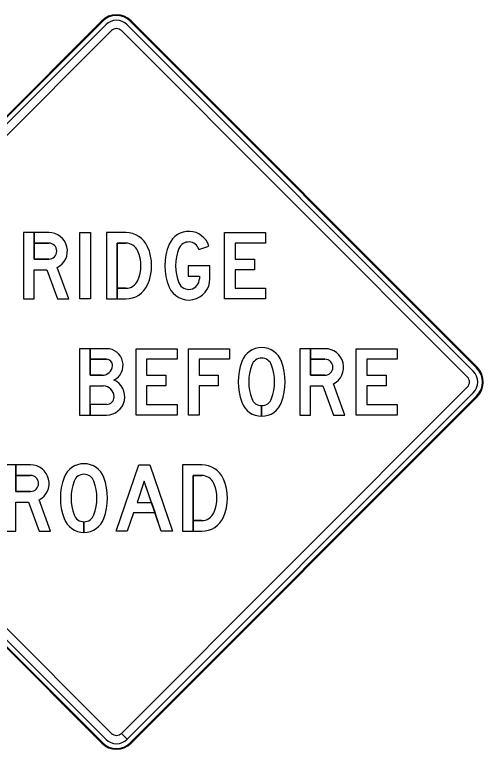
# Model space of a CAD drawing. Extents: x 658976 to 668726, y 639543 to 647196.
# Drawn here: x 667678.8 to 667726.7, y 643284 to 643358.9 of the extents above; entities that cross this region are included whole.
import ezdxf

# ---------------------------------------------------------------- set-up
doc = ezdxf.new("R2010")
doc.units = 0
doc.layers.add('GSCOLORFILL', color=7, linetype='Continuous')

msp = doc.modelspace()

# ---------------------------------------------------------------- linework, layer by layer
at = {"layer": 'GSCOLORFILL'}
for p, q in [((667687.669, 643358.306), (667652.306, 643322.943)), ((667687.669, 643358.306), (667652.306, 643322.943)), ((667652.366, 643322.883), (667687.729, 643358.246)), ((667690.607, 643358.246), (667725.97, 643322.883)), ((667726.03, 643322.943), (667690.667, 643358.306)), ((667726.03, 643322.943), (667690.667, 643358.306)), ((667688.07, 643357.905), (667652.708, 643322.542)), ((667653.306, 643321.943), (667688.669, 643357.306)), ((667689.667, 643357.306), (667725.03, 643321.943)), ((667725.629, 643322.542), (667690.266, 643357.905)), ((667690.119, 643336.7), (667688.152, 643336.7)), ((667690.119, 643335.616), (667689.236, 643335.616)), ((667697.584, 643334.981), (667698.617, 643335.311)), ((667697.584, 643334.981), (667698.617, 643335.311)), ((667697.584, 643334.981), (667698.617, 643335.311)), ((667690.119, 643331.009), (667689.236, 643331.009)), ((667690.119, 643331.009), (667689.236, 643331.009)), ((667688.152, 643323.761), (667686.492, 643323.761)), ((667688.669, 643285.582), (667653.306, 643320.945)), ((667686.492, 643321.051), (667687.813, 643321.051)), ((667686.492, 643321.051), (667687.813, 643321.051)), ((667686.492, 643321.051), (667687.813, 643321.051)), ((667725.03, 643320.945), (667689.673, 643285.588)), ((667652.306, 643319.945), (667687.669, 643284.582)), ((667652.306, 643319.945), (667687.669, 643284.582)), ((667687.729, 643284.642), (667652.366, 643320.005)), ((667652.708, 643320.346), (667688.07, 643284.983)), ((667690.272, 643284.989), (667725.629, 643320.346)), ((667725.97, 643320.005), (667690.608, 643284.643)), ((667690.667, 643284.582), (667726.03, 643319.945)), ((667690.668, 643284.583), (667726.03, 643319.945)), ((667704.004, 643317.952), (667704.004, 643319.036)), ((667704.004, 643319.036), (667704.004, 643317.952)), ((667704.004, 643317.952), (667704.004, 643319.036)), ((667704.004, 643319.036), (667704.004, 643317.952)), ((667685.408, 643318.071), (667688.152, 643318.071)), ((667697.875, 643312.99), (667695.908, 643312.99)), ((667697.875, 643311.906), (667696.992, 643311.906)), ((667685.849, 643306.097), (667685.849, 643307.181)), ((667685.849, 643307.181), (667685.849, 643306.097)), ((667685.849, 643306.097), (667685.849, 643307.181)), ((667685.849, 643307.181), (667685.849, 643306.097)), ((667697.875, 643307.3), (667696.993, 643307.3)), ((667697.875, 643307.3), (667696.993, 643307.3)), ((667690.266, 643284.983), (667689.667, 643285.582)), ((667689.673, 643285.588), (667690.272, 643284.989)), ((667690.667, 643284.582), (667690.607, 643284.642)), ((667690.608, 643284.643), (667690.668, 643284.583))]:
    msp.add_line(p, q, dxfattribs=at)
for points in [[(667682.257, 643333.99), (667680.768, 643333.99), (667680.768, 643336.7), (667679.684, 643336.7), (667679.684, 643329.925), (667680.768, 643329.925), (667680.768, 643332.906), (667682.04, 643332.906), (667683.136, 643329.925), (667684.291, 643329.925), (667683.119, 643333.113)], [(667682.257, 643333.99), (667680.768, 643333.99), (667680.768, 643336.7), (667679.684, 643336.7), (667679.684, 643329.925), (667680.768, 643329.925), (667680.768, 643332.906), (667682.04, 643332.906), (667683.136, 643329.925), (667684.291, 643329.925), (667683.119, 643333.113)], [(667682.257, 643336.7), (667679.684, 643336.7), (667679.684, 643329.925), (667680.768, 643329.925), (667680.768, 643332.906), (667682.04, 643332.906), (667683.136, 643329.925), (667684.291, 643329.925), (667683.119, 643333.113)], [(667680.768, 643336.7), (667680.768, 643335.616), (667682.257, 643335.616)], [(667682.257, 643336.7), (667680.768, 643336.7)], [(667680.768, 643336.7), (667680.768, 643335.616), (667682.257, 643335.616)], [(667682.257, 643336.7), (667680.768, 643336.7)], [(667688.152, 643336.7), (667688.152, 643329.925), (667690.119, 643329.925)], [(667690.119, 643336.7), (667688.152, 643336.7), (667688.152, 643329.925), (667689.236, 643329.925), (667689.236, 643335.616), (667690.119, 643335.616)], [(667690.119, 643336.7), (667688.152, 643336.7), (667688.152, 643329.925), (667689.236, 643329.925), (667689.236, 643335.616), (667690.119, 643335.616)], [(667682.257, 643335.616), (667680.768, 643335.616), (667680.768, 643333.99), (667682.257, 643333.99)], [(667689.236, 643335.616), (667689.236, 643331.009), (667690.119, 643331.009)], [(667696.484, 643333.313), (667696.484, 643332.229), (667697.636, 643332.229), (667697.636, 643331.975)], [(667698.72, 643331.975), (667698.72, 643333.313), (667696.484, 643333.313)], [(667696.484, 643333.313), (667696.484, 643332.229), (667697.636, 643332.229), (667697.636, 643331.975)], [(667698.72, 643331.975), (667698.72, 643333.313), (667696.484, 643333.313)], [(667696.484, 643333.313), (667696.484, 643332.229), (667697.636, 643332.229), (667697.636, 643331.975)], [(667698.72, 643331.975), (667698.72, 643333.313), (667696.484, 643333.313)], [(667689.236, 643331.009), (667689.236, 643329.925), (667690.119, 643329.925)], [(667689.236, 643331.009), (667689.236, 643329.925), (667690.119, 643329.925)], [(667688.152, 643324.845), (667685.408, 643324.845), (667685.408, 643318.071)], [(667687.713, 643322.135), (667686.492, 643322.135), (667686.492, 643324.845), (667685.408, 643324.845), (667685.408, 643318.071), (667686.492, 643318.071), (667686.492, 643321.051)], [(667687.713, 643322.135), (667686.492, 643322.135), (667686.492, 643324.845), (667685.408, 643324.845), (667685.408, 643318.071), (667686.492, 643318.071), (667686.492, 643321.051)], [(667688.152, 643324.845), (667686.493, 643324.845), (667686.493, 643323.761), (667688.152, 643323.761)], [(667688.152, 643324.845), (667686.493, 643324.845), (667686.493, 643323.761), (667688.152, 643323.761)], [(667710.472, 643322.135), (667708.983, 643322.135), (667708.983, 643324.845), (667707.899, 643324.845), (667707.899, 643318.071), (667708.983, 643318.071), (667708.983, 643321.051), (667710.255, 643321.051), (667711.351, 643318.071), (667712.505, 643318.071), (667711.334, 643321.258)], [(667710.472, 643322.135), (667708.983, 643322.135), (667708.983, 643324.845), (667707.899, 643324.845), (667707.899, 643318.071), (667708.983, 643318.071), (667708.983, 643321.051), (667710.255, 643321.051), (667711.351, 643318.071), (667712.505, 643318.071), (667711.334, 643321.258)], [(667710.472, 643324.845), (667707.899, 643324.845), (667707.899, 643318.071), (667708.983, 643318.071), (667708.983, 643321.051), (667710.255, 643321.051), (667711.351, 643318.071), (667712.505, 643318.071), (667711.334, 643321.258)], [(667708.983, 643324.845), (667708.983, 643323.761), (667710.472, 643323.761)], [(667710.472, 643324.845), (667708.983, 643324.845)], [(667708.983, 643324.845), (667708.983, 643323.761), (667710.472, 643323.761)], [(667710.472, 643324.845), (667708.983, 643324.845)], [(667686.492, 643323.761), (667686.492, 643322.135), (667687.713, 643322.135)], [(667710.472, 643323.761), (667708.983, 643323.761), (667708.983, 643322.135), (667710.472, 643322.135)], [(667688.152, 643319.154), (667686.492, 643319.154), (667686.492, 643321.051)], [(667688.152, 643319.154), (667686.493, 643319.154), (667686.493, 643318.071), (667688.152, 643318.071)], [(667688.152, 643319.154), (667686.493, 643319.154), (667686.493, 643318.071), (667688.152, 643318.071)], [(667680.394, 643310.28), (667678.905, 643310.28), (667678.905, 643312.99), (667677.821, 643312.99), (667677.821, 643306.216), (667678.905, 643306.216), (667678.905, 643309.196), (667680.177, 643309.196), (667681.273, 643306.216), (667682.428, 643306.216), (667681.256, 643309.404)], [(667680.394, 643310.28), (667678.905, 643310.28), (667678.905, 643312.99), (667677.821, 643312.99), (667677.821, 643306.216), (667678.905, 643306.216), (667678.905, 643309.196), (667680.177, 643309.196), (667681.273, 643306.216), (667682.428, 643306.216), (667681.256, 643309.404)], [(667680.394, 643312.99), (667677.821, 643312.99), (667677.821, 643306.216), (667678.905, 643306.216), (667678.905, 643309.196), (667680.177, 643309.196), (667681.273, 643306.216), (667682.428, 643306.216), (667681.256, 643309.404)], [(667678.905, 643312.99), (667678.905, 643311.906), (667680.394, 643311.906)], [(667680.394, 643312.99), (667678.905, 643312.99)], [(667678.905, 643312.99), (667678.905, 643311.906), (667680.394, 643311.906)], [(667680.394, 643312.99), (667678.905, 643312.99)], [(667695.908, 643312.99), (667695.908, 643306.216), (667697.875, 643306.216)], [(667697.875, 643312.99), (667695.908, 643312.99), (667695.908, 643306.216), (667696.992, 643306.216), (667696.992, 643311.906), (667697.875, 643311.906)], [(667697.875, 643312.99), (667695.908, 643312.99), (667695.908, 643306.216), (667696.992, 643306.216), (667696.992, 643311.906), (667697.875, 643311.906)], [(667680.394, 643311.906), (667678.905, 643311.906), (667678.905, 643310.28), (667680.394, 643310.28)], [(667696.992, 643311.906), (667696.992, 643307.3), (667697.875, 643307.3)], [(667696.993, 643307.3), (667696.993, 643306.216), (667697.875, 643306.216)], [(667696.993, 643307.3), (667696.993, 643306.216), (667697.875, 643306.216)]]:
    msp.add_lwpolyline(points, dxfattribs=at)
for points in [[(667685.442, 643336.7), (667686.526, 643336.7), (667686.526, 643329.925), (667685.442, 643329.925)], [(667685.442, 643336.7), (667686.526, 643336.7), (667686.526, 643329.925), (667685.442, 643329.925)], [(667685.442, 643336.7), (667686.526, 643336.7), (667686.526, 643329.925), (667685.442, 643329.925)], [(667704.41, 643335.616), (667701.294, 643335.616), (667701.294, 643333.99), (667703.264, 643333.99), (667703.264, 643332.906), (667701.294, 643332.906), (667701.294, 643331.009), (667704.41, 643331.009), (667704.41, 643329.925), (667700.21, 643329.925), (667700.21, 643336.7), (667704.41, 643336.7)], [(667704.41, 643335.616), (667701.294, 643335.616), (667701.294, 643333.99), (667703.264, 643333.99), (667703.264, 643332.906), (667701.294, 643332.906), (667701.294, 643331.009), (667704.41, 643331.009), (667704.41, 643329.925), (667700.21, 643329.925), (667700.21, 643336.7), (667704.41, 643336.7)], [(667704.41, 643335.616), (667701.294, 643335.616), (667701.294, 643333.99), (667703.264, 643333.99), (667703.264, 643332.906), (667701.294, 643332.906), (667701.294, 643331.009), (667704.41, 643331.009), (667704.41, 643329.925), (667700.21, 643329.925), (667700.21, 643336.7), (667704.41, 643336.7)], [(667695.367, 643323.761), (667692.25, 643323.761), (667692.25, 643322.135), (667694.22, 643322.135), (667694.22, 643321.051), (667692.25, 643321.051), (667692.25, 643319.154), (667695.367, 643319.154), (667695.367, 643318.071), (667691.167, 643318.071), (667691.167, 643324.845), (667695.367, 643324.845)], [(667695.367, 643323.761), (667692.25, 643323.761), (667692.25, 643322.135), (667694.22, 643322.135), (667694.22, 643321.051), (667692.25, 643321.051), (667692.25, 643319.154), (667695.367, 643319.154), (667695.367, 643318.071), (667691.167, 643318.071), (667691.167, 643324.845), (667695.367, 643324.845)], [(667695.367, 643323.761), (667692.25, 643323.761), (667692.25, 643322.135), (667694.22, 643322.135), (667694.22, 643321.051), (667692.25, 643321.051), (667692.25, 643319.154), (667695.367, 643319.154), (667695.367, 643318.071), (667691.167, 643318.071), (667691.167, 643324.845), (667695.367, 643324.845)], [(667700.718, 643324.845), (667700.718, 643323.761), (667697.602, 643323.761), (667697.602, 643322.135), (667699.572, 643322.135), (667699.572, 643321.051), (667697.602, 643321.051), (667697.602, 643318.071), (667696.518, 643318.071), (667696.518, 643324.845)], [(667700.718, 643324.845), (667700.718, 643323.761), (667697.602, 643323.761), (667697.602, 643322.135), (667699.572, 643322.135), (667699.572, 643321.051), (667697.602, 643321.051), (667697.602, 643318.071), (667696.518, 643318.071), (667696.518, 643324.845)], [(667700.718, 643324.845), (667700.718, 643323.761), (667697.602, 643323.761), (667697.602, 643322.135), (667699.572, 643322.135), (667699.572, 643321.051), (667697.602, 643321.051), (667697.602, 643318.071), (667696.518, 643318.071), (667696.518, 643324.845)], [(667717.857, 643323.761), (667714.741, 643323.761), (667714.741, 643322.135), (667716.711, 643322.135), (667716.711, 643321.051), (667714.741, 643321.051), (667714.741, 643319.154), (667717.857, 643319.154), (667717.857, 643318.071), (667713.657, 643318.071), (667713.657, 643324.845), (667717.857, 643324.845)], [(667717.857, 643323.761), (667714.741, 643323.761), (667714.741, 643322.135), (667716.711, 643322.135), (667716.711, 643321.051), (667714.741, 643321.051), (667714.741, 643319.154), (667717.857, 643319.154), (667717.857, 643318.071), (667713.657, 643318.071), (667713.657, 643324.845), (667717.857, 643324.845)], [(667717.857, 643323.761), (667714.741, 643323.761), (667714.741, 643322.135), (667716.711, 643322.135), (667716.711, 643321.051), (667714.741, 643321.051), (667714.741, 643319.154), (667717.857, 643319.154), (667717.857, 643318.071), (667713.657, 643318.071), (667713.657, 643324.845), (667717.857, 643324.845)], [(667690.912, 643308.078), (667690.279, 643306.216), (667689.134, 643306.216), (667691.438, 643312.99), (667692.589, 643312.99), (667694.892, 643306.216), (667693.748, 643306.216), (667693.114, 643308.078)], [(667689.134, 643306.216), (667691.438, 643312.99), (667692.589, 643312.99), (667694.892, 643306.216), (667693.748, 643306.216), (667692.013, 643311.316), (667691.281, 643309.162), (667692.746, 643309.162), (667693.114, 643308.078), (667690.912, 643308.078), (667690.279, 643306.216)], [(667689.134, 643306.216), (667691.438, 643312.99), (667692.589, 643312.99), (667694.892, 643306.216), (667693.748, 643306.216), (667692.013, 643311.316), (667691.281, 643309.162), (667692.746, 643309.162), (667693.114, 643308.078), (667690.912, 643308.078), (667690.279, 643306.216)], [(667691.281, 643309.162), (667692.746, 643309.162), (667692.013, 643311.316)]]:
    msp.add_lwpolyline(points, close=True, dxfattribs=at)
for centre, radius, start, end in [((667689.168, 643356.807), 2.12, 45, 135), ((667689.168, 643356.807), 2.12, 45, 135), ((667689.168, 643356.807), 2.035, 45, 135), ((667689.168, 643356.807), 1.552, 45, 135), ((667689.168, 643356.807), 0.706, 45, 135), ((667688.152, 643323.151), 1.694, 296.52535, 90), ((667688.152, 643323.151), 1.694, 296.52535, 90), ((667688.152, 643323.151), 1.694, 296.52535, 90), ((667688.152, 643323.151), 0.61, 355.58827, 90), ((667688.152, 643323.151), 0.61, 355.58827, 90), ((667688.152, 643323.151), 0.61, 355.58827, 90), ((667687.713, 643323.185), 1.05, 270, 355.58827), ((667687.713, 643323.185), 1.05, 270, 355.58827), ((667687.713, 643323.185), 1.05, 270, 355.58827), ((667724.531, 643321.444), 2.035, 315, 45), ((667724.531, 643321.444), 2.12, 315, 45), ((667724.531, 643321.444), 2.12, 315, 45), ((667724.531, 643321.444), 1.552, 315, 45), ((667688.152, 643319.934), 1.863, 270, 66.04655), ((667688.152, 643319.934), 1.863, 270, 66.04655), ((667688.152, 643319.934), 1.863, 270, 66.04655), ((667724.531, 643321.444), 0.706, 315, 45), ((667687.813, 643319.934), 1.118, 360, 90), ((667687.813, 643319.934), 1.118, 360, 90), ((667687.813, 643319.934), 1.118, 360, 90), ((667688.152, 643319.934), 0.779, 270, 360), ((667688.152, 643319.934), 0.779, 270, 360), ((667688.152, 643319.934), 0.779, 270, 360), ((667689.168, 643286.081), 0.706, 225, 315), ((667689.168, 643286.081), 2.12, 225, 315), ((667689.168, 643286.081), 2.12, 225, 315), ((667689.168, 643286.081), 2.035, 225, 315), ((667689.168, 643286.081), 1.552, 225, 315)]:
    msp.add_arc(centre, radius, start, end, dxfattribs=at)
for centre, major_axis, start_param, end_param in [((667682.257, 643334.803), (0, 1.897), 3.613317, 6.283185), ((667682.257, 643334.803), (0, 1.897), 3.613317, 6.283185), ((667682.257, 643334.803), (0, 1.897), 3.613317, 6.283185), ((667690.119, 643334.261), (0, 2.439), 5.13024, 6.283185), ((667690.119, 643334.261), (0, 2.439), 5.13024, 6.283185), ((667690.119, 643334.261), (0, 2.439), 5.13024, 6.283185), ((667696.552, 643334.651), (0, 2.168), 5.021999, 7.454324), ((667696.552, 643334.651), (0, 2.168), 5.021999, 7.454324), ((667696.552, 643334.651), (0, 2.168), 5.021999, 7.454324), ((667682.257, 643334.803), (0, 0.813), 3.141593, 6.283185), ((667682.257, 643334.803), (0, 0.813), 3.141593, 6.283185), ((667682.257, 643334.803), (0, 0.813), 3.141593, 6.283185), ((667690.119, 643334.261), (0, 1.355), 5.13024, 6.283185), ((667690.119, 643334.261), (0, 1.355), 5.13024, 6.283185), ((667690.119, 643334.261), (0, 1.355), 5.13024, 6.283185), ((667699.719, 643333.313), (0, 5.606), 1.171139, 1.970454), ((667699.719, 643333.313), (0, 5.606), 1.171139, 1.970454), ((667699.719, 643333.313), (0, 5.606), 1.171139, 1.970454), ((667696.552, 643334.651), (0, 1.084), 5.021999, 7.454324), ((667696.552, 643334.651), (0, 1.084), 5.021999, 7.454324), ((667696.552, 643334.651), (0, 1.084), 5.021999, 7.454324), ((667687.983, 643333.313), (0, 3.692), 4.294538, 5.13024), ((667687.983, 643333.313), (0, 3.692), 4.294538, 5.13024), ((667687.983, 643333.313), (0, 3.692), 4.294538, 5.13024), ((667687.983, 643333.313), (0, 4.776), 4.294538, 5.13024), ((667687.983, 643333.313), (0, 4.776), 4.294538, 5.13024), ((667687.983, 643333.313), (0, 4.776), 4.294538, 5.13024), ((667699.719, 643333.313), (0, 4.522), 1.171139, 1.970454), ((667699.719, 643333.313), (0, 4.522), 1.171139, 1.970454), ((667699.719, 643333.313), (0, 4.522), 1.171139, 1.970454), ((667690.119, 643332.364), (0, 1.355), 3.141593, 4.294538), ((667690.119, 643332.364), (0, 1.355), 3.141593, 4.294538), ((667690.119, 643332.364), (0, 1.355), 3.141593, 4.294538), ((667696.552, 643331.975), (0, 2.168), 1.970454, 4.712389), ((667696.552, 643331.975), (0, 2.168), 1.970454, 4.712389), ((667696.552, 643331.975), (0, 2.168), 1.970454, 4.712389), ((667696.552, 643331.975), (0, 1.084), 1.970454, 4.712389), ((667696.552, 643331.975), (0, 1.084), 1.970454, 4.712389), ((667696.552, 643331.975), (0, 1.084), 1.970454, 4.712389), ((667690.119, 643332.364), (0, 2.439), 3.141593, 4.294538), ((667690.119, 643332.364), (0, 2.439), 3.141593, 4.294538), ((667690.119, 643332.364), (0, 2.439), 3.141593, 4.294538), ((667704.004, 643322.796), (0, 2.168), 5.063177, 7.503193), ((667704.004, 643322.796), (0, 2.168), 5.063177, 7.503193), ((667704.004, 643322.796), (0, 2.168), 5.063177, 7.503193), ((667710.472, 643322.948), (0, 1.897), 3.613317, 6.283185), ((667710.472, 643322.948), (0, 1.897), 3.613317, 6.283185), ((667710.472, 643322.948), (0, 1.897), 3.613317, 6.283185), ((667707.66, 643321.458), (0, 6.061), 1.220008, 1.921585), ((667707.66, 643321.458), (0, 6.061), 1.220008, 1.921585), ((667707.66, 643321.458), (0, 6.061), 1.220008, 1.921585), ((667704.004, 643322.796), (0, 1.084), 5.063177, 7.503193), ((667704.004, 643322.796), (0, 1.084), 5.063177, 7.503193), ((667704.004, 643322.796), (0, 1.084), 5.063177, 7.503193), ((667700.347, 643321.458), (0, 6.061), 4.361601, 5.063177), ((667700.347, 643321.458), (0, 6.061), 4.361601, 5.063177), ((667700.347, 643321.458), (0, 6.061), 4.361601, 5.063177), ((667710.472, 643322.948), (0, 0.813), 3.141593, 6.283185), ((667710.472, 643322.948), (0, 0.813), 3.141593, 6.283185), ((667710.472, 643322.948), (0, 0.813), 3.141593, 6.283185), ((667707.66, 643321.458), (0, 4.977), 1.220008, 1.921585), ((667707.66, 643321.458), (0, 4.977), 1.220008, 1.921585), ((667707.66, 643321.458), (0, 4.977), 1.220008, 1.921585), ((667700.347, 643321.458), (0, 4.977), 4.361601, 5.063177), ((667700.347, 643321.458), (0, 4.977), 4.361601, 5.063177), ((667700.347, 643321.458), (0, 4.977), 4.361601, 5.063177), ((667704.004, 643320.12), (0, 1.084), 1.921585, 4.361601), ((667704.004, 643320.12), (0, 1.084), 1.921585, 3.141593), ((667704.004, 643320.12), (0, 1.084), 1.921585, 3.141593), ((667704.004, 643320.12), (0, 1.084), 3.141905, 4.361601), ((667704.004, 643320.12), (0, 1.084), 3.141905, 4.361601), ((667704.004, 643320.12), (0, 2.168), 1.921585, 4.361601), ((667704.004, 643320.12), (0, 2.168), 1.921585, 3.141593), ((667704.004, 643320.12), (0, 2.168), 1.921585, 3.141593), ((667704.004, 643320.12), (0, 2.168), 3.141749, 4.361601), ((667704.004, 643320.12), (0, 2.168), 3.141749, 4.361601), ((667680.394, 643311.093), (0, 1.897), 3.613317, 6.283185), ((667680.394, 643311.093), (0, 1.897), 3.613317, 6.283185), ((667680.394, 643311.093), (0, 1.897), 3.613317, 6.283185), ((667685.849, 643310.941), (0, 2.168), 5.063177, 7.503193), ((667685.849, 643310.941), (0, 2.168), 5.063177, 7.503193), ((667685.849, 643310.941), (0, 2.168), 5.063177, 7.503193), ((667697.875, 643310.551), (0, 2.439), 5.13024, 6.283185), ((667697.875, 643310.551), (0, 2.439), 5.13024, 6.283185), ((667697.875, 643310.551), (0, 2.439), 5.13024, 6.283185), ((667680.394, 643311.093), (0, 0.813), 3.141593, 6.283185), ((667680.394, 643311.093), (0, 0.813), 3.141593, 6.283185), ((667680.394, 643311.093), (0, 0.813), 3.141593, 6.283185), ((667689.505, 643309.603), (0, 6.061), 1.220008, 1.921585), ((667689.505, 643309.603), (0, 6.061), 1.220008, 1.921585), ((667689.505, 643309.603), (0, 6.061), 1.220008, 1.921585), ((667685.849, 643310.941), (0, 1.084), 5.063177, 7.503193), ((667685.849, 643310.941), (0, 1.084), 5.063177, 7.503193), ((667685.849, 643310.941), (0, 1.084), 5.063177, 7.503193), ((667682.193, 643309.603), (0, 6.061), 4.361601, 5.063177), ((667682.193, 643309.603), (0, 6.061), 4.361601, 5.063177), ((667682.193, 643309.603), (0, 6.061), 4.361601, 5.063177), ((667697.875, 643310.551), (0, 1.355), 5.13024, 6.283185), ((667697.875, 643310.551), (0, 1.355), 5.13024, 6.283185), ((667697.875, 643310.551), (0, 1.355), 5.13024, 6.283185), ((667695.739, 643309.603), (0, 4.776), 4.294538, 5.13024), ((667695.739, 643309.603), (0, 4.776), 4.294538, 5.13024), ((667695.739, 643309.603), (0, 4.776), 4.294538, 5.13024), ((667689.505, 643309.603), (0, 4.977), 1.220008, 1.921585), ((667689.505, 643309.603), (0, 4.977), 1.220008, 1.921585), ((667689.505, 643309.603), (0, 4.977), 1.220008, 1.921585), ((667682.193, 643309.603), (0, 4.977), 4.361601, 5.063177), ((667682.193, 643309.603), (0, 4.977), 4.361601, 5.063177), ((667682.193, 643309.603), (0, 4.977), 4.361601, 5.063177), ((667695.739, 643309.603), (0, 3.692), 4.294538, 5.13024), ((667695.739, 643309.603), (0, 3.692), 4.294538, 5.13024), ((667695.739, 643309.603), (0, 3.692), 4.294538, 5.13024), ((667685.849, 643308.265), (0, 1.084), 1.921585, 4.361601), ((667685.849, 643308.265), (0, 1.084), 1.921585, 3.141593), ((667685.849, 643308.265), (0, 1.084), 1.921585, 3.141593), ((667685.849, 643308.265), (0, 1.084), 3.141905, 4.361601), ((667685.849, 643308.265), (0, 1.084), 3.141905, 4.361601), ((667697.875, 643308.654), (0, 1.355), 3.141593, 4.294538), ((667697.875, 643308.654), (0, 1.355), 3.141593, 4.294538), ((667697.875, 643308.654), (0, 1.355), 3.141593, 4.294538), ((667685.849, 643308.265), (0, 2.168), 1.921585, 4.361601), ((667685.849, 643308.265), (0, 2.168), 1.921585, 3.141593), ((667685.849, 643308.265), (0, 2.168), 1.921585, 3.141593), ((667685.849, 643308.265), (0, 2.168), 3.141749, 4.361601), ((667685.849, 643308.265), (0, 2.168), 3.141749, 4.361601), ((667697.875, 643308.654), (0, 2.439), 3.141593, 4.294538), ((667697.875, 643308.654), (0, 2.439), 3.141593, 4.294538), ((667697.875, 643308.654), (0, 2.439), 3.141593, 4.294538)]:
    msp.add_ellipse(centre, major_axis=major_axis, ratio=0.999993, start_param=start_param, end_param=end_param, dxfattribs=at)

doc.saveas('drawing.dxf')
